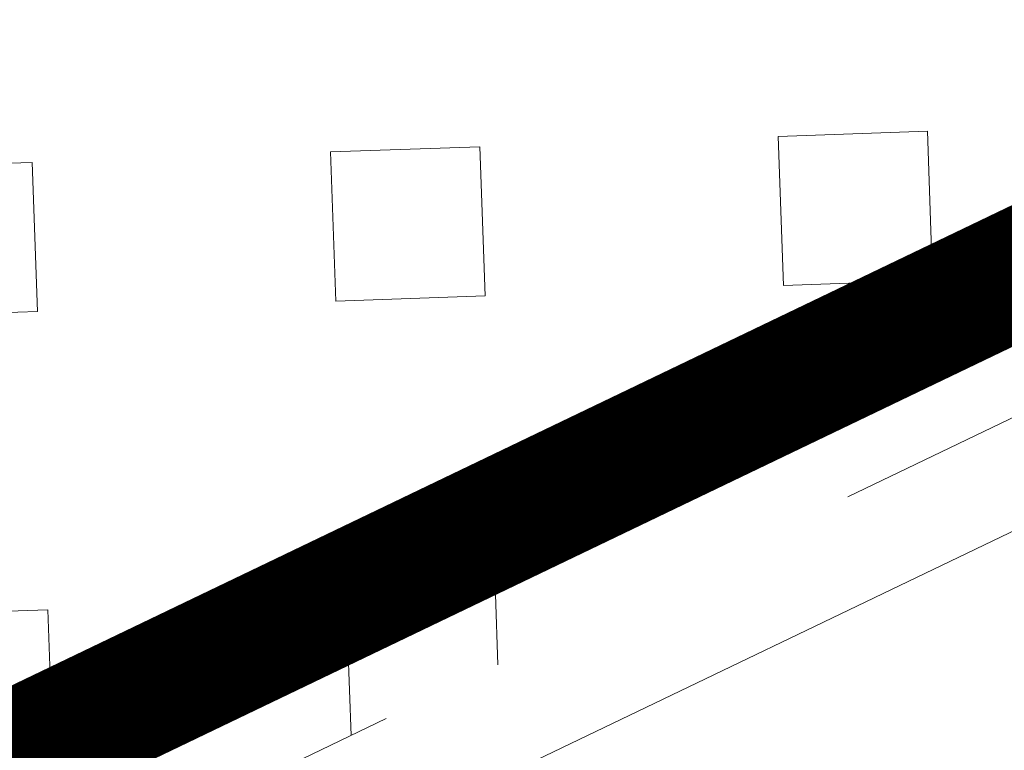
# Model space of a CAD drawing. Header units: metres. Extents: x 163628 to 167676, y 402708 to 405373.
# Tile 822 of 1056: x 166435.563 to 166436.332, y 404388.818 to 404389.389. Entities that reach past the tile are written whole.
import ezdxf

# ---------------------------------------------------------------- set-up
doc = ezdxf.new("R2010")
doc.units = ezdxf.units.M
doc.linetypes.add('X-CA190022.004-UO-DWM_Snelfietsroute$0$DASHED2', pattern=[0.375, 0.25, -0.125])
doc.linetypes.add('X-CA190022.004-UO-DWM_Snelfietsroute$0$VH-OPSLUITBAND_80X200', pattern=[14, 8, -2, 2, -2])
doc.layers.add('X-CA190022.004-UO-ARC_Arcering$0$N-WE-VH-VERHARDING_GRASBETONSTEEN-A-50 TTE PLATEN', color=7, linetype='Continuous', lineweight=18, transparency=0.5)
for name, color, linetype, lineweight in [('X-CA190022.004-UO-DWM_Snelfietsroute$0$N-WE-VH-KANTOPSLUITING_ACHTERKANTBAND-G', 7, 'Continuous', 18), ('X-CA190022.004-UO-DWM_Snelfietsroute$0$N-WE-VH-KANTOPSLUITING_OPSLUITBAND_80X200-G', 7, 'X-CA190022.004-UO-DWM_Snelfietsroute$0$VH-OPSLUITBAND_80X200', 18), ('X-CA190022.004-UO-DWM_Snelfietsroute$0$N-WE-VH-VERHARDING_GRASBETONSTEEN-A-50 TTE BETONKLINKERS', 7, 'Continuous', 18)]:
    doc.layers.add(name, color=color, linetype=linetype, lineweight=lineweight)

msp = doc.modelspace()

# ---------------------------------------------------------------- hatches: boundary and pattern name
at = {"layer": 'X-CA190022.004-UO-ARC_Arcering$0$N-WE-VH-VERHARDING_GRASBETONSTEEN-A-50 TTE PLATEN'}
h = msp.add_hatch(dxfattribs=at)
h.set_pattern_fill('AVH-GRASBETONSTEEN_04', color=256, scale=0.175, angle=2, pattern_type=2)
h.set_pattern_definition([(2, (0, 0), (-0.01221482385, 0.34978678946), [0.1166666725, -0.2333333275]), (2, (-0.00407, 0.1166), (-0.01221482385, 0.34978678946), [0.1166666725, -0.2333333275]), (92, (0, 0), (-0.34978678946, -0.01221482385), [0.1166666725, -0.2333333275]), (92, (0.1166, 0.00407), (-0.34978678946, -0.01221482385), [0.1166666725, -0.2333333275])])
h.paths.add_polyline_path([(166432.06334, 404387.02487), (166438.37347, 404390.0551), (166437.33453, 404392.21857), (166434.83798, 404391.01969), (166431.0244, 404389.18834)])

# ---------------------------------------------------------------- linework, layer by layer
at = {"layer": 'X-CA190022.004-UO-DWM_Snelfietsroute$0$N-WE-VH-KANTOPSLUITING_ACHTERKANTBAND-G', "ltscale": 0.2, "flags": 128}
msp.add_lwpolyline([(166424.64216, 404386.12348), (166425.71573, 404383.88789), (166444.79034, 404393.04785), (166443.71677, 404395.28343)], dxfattribs=at)
at = {"layer": 'X-CA190022.004-UO-DWM_Snelfietsroute$0$N-WE-VH-KANTOPSLUITING_OPSLUITBAND_80X200-G', "ltscale": 0.2, "flags": 128}
msp.add_lwpolyline([(166424.71428, 404386.15811), (166425.75321, 404383.99464), (166444.68359, 404393.08533), (166443.64466, 404395.2488)], dxfattribs=at)
at = {"layer": 'X-CA190022.004-UO-DWM_Snelfietsroute$0$N-WE-VH-VERHARDING_GRASBETONSTEEN-A-50 TTE BETONKLINKERS', "linetype": 'X-CA190022.004-UO-DWM_Snelfietsroute$0$DASHED2', "ltscale": 0.4, "const_width": 0.1, "flags": 128}
msp.add_lwpolyline([(166424.80442, 404386.2014), (166425.80007, 404384.12807), (166444.55016, 404393.13219), (166443.55451, 404395.20551)], dxfattribs=at)

doc.saveas('drawing.dxf')
